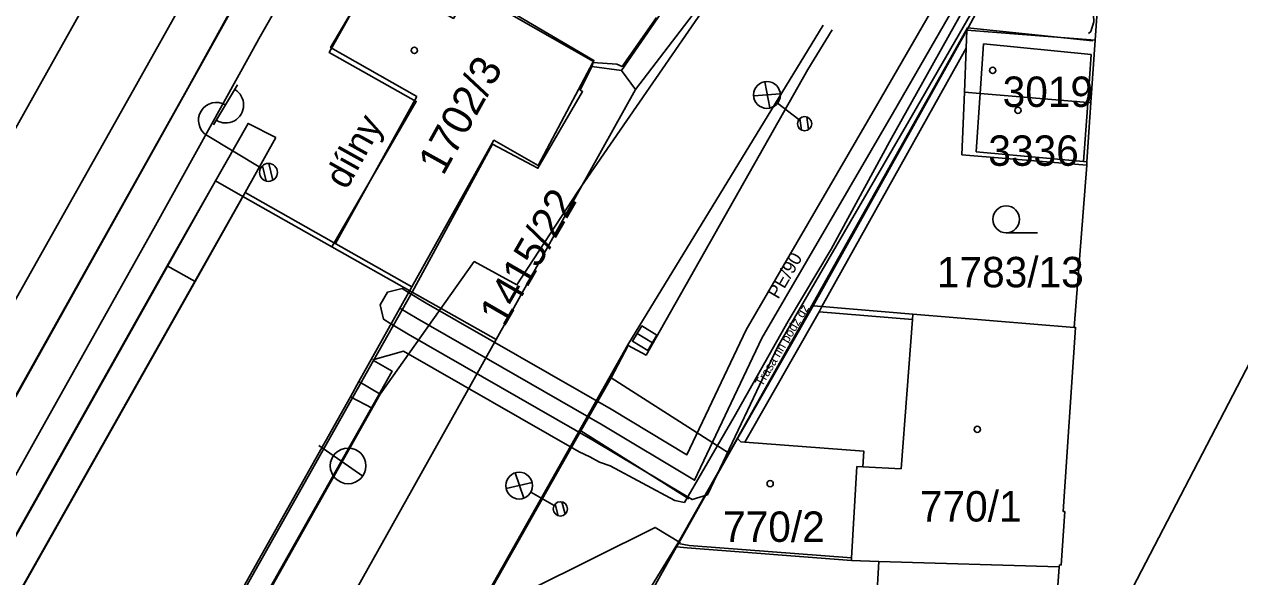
# Model space of a CAD drawing. Extents: x -781083 to -763634, y -1029516 to -1022695.
# Drawn here: x -765121 to -765053, y -1024152.2 to -1024121.4 of the extents above; entities that cross this region are included whole.
import ezdxf

# ---------------------------------------------------------------- set-up
doc = ezdxf.new("R2010")
doc.units = 0
for name, color, linetype in [('CETIN_nezaměřený', 7, 'Continuous'), ('GasNet_ochr. pásmo', 7, 'Continuous'), ('GasNet_plyn NTL', 7, 'Continuous'), ('Hranice parcel', 7, 'Continuous'), ('Parcelní čísla', 7, 'Continuous'), ('PS120111-MOK', 7, 'Continuous'), ('PS_12-01-10_Kabelizace_nove_kabelizace', 7, 'Continuous'), ('SO128401_EOV_trasa', 7, 'Continuous'), ('Vnitřní kresba', 7, 'Continuous'), ('Vrstva 1', 7, 'Continuous'), ('Vrstva 12', 7, 'Continuous'), ('Vrstva 16', 7, 'Continuous'), ('Vrstva 17', 7, 'Continuous'), ('Vrstva 23', 7, 'Continuous'), ('Vrstva 25', 7, 'Continuous'), ('Vrstva 4', 7, 'Continuous'), ('Vrstva 43', 7, 'Continuous'), ('Vrstva 51', 7, 'Continuous'), ('Značky budov', 7, 'Continuous'), ('Značky kultur', 7, 'Continuous'), ('ČD Telematika_TK', 7, 'Continuous'), ('ČEZd_NN_podzemní', 7, 'Continuous')]:
    doc.layers.add(name, color=color, linetype=linetype)

# ---------------------------------------------------------------- blocks, each defined once
blk = doc.blocks.new('4.02')
at = {"layer": 'Značky budov'}
blk.add_circle((-0.07, 0.01), 1.75, dxfattribs=at)
blk = doc.blocks.new('3.04')
at = {"layer": 'Značky kultur'}
blk.add_line((0.07, 0), (17.57, 0), dxfattribs=at)
blk.add_circle((0.07, 7.5), 7.5, dxfattribs=at)
blk = doc.blocks.new('C669_17')
at = {"layer": 'Vrstva 25'}
for p, q in [((0, 5), (0, 40)), ((6.99, 40), (33, 40)), ((-4.78, -1.46), (1.44, 4.76)), ((-2.39, -4.37), (4.38, 2.4))]:
    blk.add_line(p, q, dxfattribs=at)
blk.add_circle((0, 0), 5, dxfattribs=at)
blk.add_circle((0, 0), 5, dxfattribs=at)
for centre, start, end in [((10, 40), 359.99996, 179.99996), ((20, 39.88), 179.29739, 0.70254)]:
    blk.add_arc(centre, 10, start, end, dxfattribs=at)
blk = doc.blocks.new('C187_15')
at = {"layer": 'Vrstva 25'}
for p, q in [((-4.94, 32.07), (5.01, 20.95)), ((-4.79, 20.77), (5.05, 31.98)), ((0, 19), (0, 4)), ((-3.89, -0.8), (0.8, 3.89)), ((-1.21, -3.76), (3.79, 1.23))]:
    blk.add_line(p, q, dxfattribs=at)
for centre, radius in [((-0.03, 26.48), 7.49), ((0, 0), 4), ((0, 0), 4)]:
    blk.add_circle(centre, radius, dxfattribs=at)
blk = doc.blocks.new('C187_16')
at = {"layer": 'Vrstva 25'}
for p, q in [((-4.94, 32.08), (5, 20.95)), ((-4.79, 20.77), (5.06, 31.98)), ((-0.01, 19), (0, 4)), ((-3.89, -0.8), (0.8, 3.89)), ((-1.21, -3.77), (3.79, 1.23))]:
    blk.add_line(p, q, dxfattribs=at)
for centre, radius in [((-0.03, 26.49), 7.49), ((0, 0), 4), ((0, 0), 4)]:
    blk.add_circle(centre, radius, dxfattribs=at)
blk = doc.blocks.new('C154_1')
at = {"layer": 'Vrstva 43'}
blk.add_lwpolyline([(-5, 0), (-5, 5), (5, 5), (5, -5), (-5, -5), (-5, 0), (5, 0)], dxfattribs=at)
blk = doc.blocks.new('C138_5')
at = {"layer": 'Vrstva 43'}
blk.add_line((0, 20), (0, -9.96), dxfattribs=at)
blk.add_circle((0, 0), 9.96, dxfattribs=at)

msp = doc.modelspace()

# ---------------------------------------------------------------- linework, layer by layer
msp.add_lwpolyline([(-765336.117, -1024363.479), (-765204.05, -1024432.093), (-764769.725, -1023596.107), (-764901.792, -1023527.494)], close=True)
at = {"layer": 'CETIN_nezaměřený'}
msp.add_lwpolyline([(-765084.28, -1024150.35), (-765085.68, -1024149.48), (-765092.69, -1024152.96)], dxfattribs=at)
at = {"layer": 'GasNet_ochr. pásmo'}
msp.add_lwpolyline([(-765066.386, -1024117.927), (-765071.495, -1024126.782), (-765078.835, -1024139.367), (-765082.576, -1024147.268), (-765082.766, -1024147.668), (-765083.19, -1024147.797), (-765083.613, -1024147.926), (-765083.994, -1024147.698), (-765089.166, -1024144.603), (-765099.507, -1024138.672), (-765100.527, -1024138.056), (-765100.882, -1024137.842), (-765101.08, -1024137.038), (-765100.866, -1024136.683), (-765100.652, -1024136.328), (-765099.848, -1024136.13), (-765099.493, -1024136.344), (-765098.493, -1024136.948), (-765088.154, -1024142.877), (-765083.912, -1024145.416), (-765080.605, -1024138.433), (-765073.225, -1024125.778), (-765067.866, -1024116.49)], dxfattribs=at)
at = {"layer": 'GasNet_plyn NTL'}
msp.add_lwpolyline([(-765059.971, -1024116.723), (-765062.94, -1024116.53), (-765067, -1024116.99), (-765072.36, -1024126.28), (-765079.72, -1024138.9), (-765083.48, -1024146.84), (-765088.66, -1024143.74), (-765099, -1024137.81), (-765100.01, -1024137.2)], dxfattribs=at)
at = {"layer": 'Hranice parcel'}
for p, q in [((-765061.08, -1024122.25), (-765060.2, -1024110.47)), ((-765076.85, -1024137.1), (-765068.25, -1024121.69)), ((-765061.08, -1024122.25), (-765068.25, -1024121.69)), ((-765061.32, -1024125.74), (-765061.08, -1024122.25)), ((-765089.23, -1024123.72), (-765087.58, -1024123.95)), ((-765087.58, -1024123.95), (-765086.78, -1024125)), ((-765086.78, -1024125), (-765094.59, -1024138.97)), ((-765062.25, -1024138.3), (-765061.55, -1024129.24)), ((-765108.75, -1024130.98), (-765103.77, -1024133.8)), ((-765099.29, -1024136.33), (-765103.77, -1024133.8)), ((-765101.44, -1024140.15), (-765099.29, -1024136.33)), ((-765094.59, -1024138.97), (-765099.29, -1024136.33)), ((-765076.85, -1024137.1), (-765081.08, -1024144.52)), ((-765094.59, -1024138.97), (-765155.36, -1024247.61)), ((-765063.911, -1024163.18), (-765063.08, -1024151.69))]:
    msp.add_line(p, q, dxfattribs=at)
for points in [[(-765086.78, -1024125), (-765079.97, -1024116.08), (-765061.17, -1024090.13), (-765058.43, -1024085.66), (-765057.88, -1024084.94), (-765056.5, -1024083.7), (-765053.63, -1024081.82), (-765052.65, -1024081.24), (-765051.27, -1024080.3), (-765049.98, -1024079.17), (-765048.68, -1024077.23), (-765037.88, -1024078.23)], [(-765068.25, -1024121.69), (-765062.37, -1024110.84), (-765060.2, -1024110.47)], [(-765081.65, -1024115.32), (-765083.51, -1024118.03), (-765087.58, -1024123.95)], [(-765103.77, -1024133.8), (-765099.05, -1024125.67), (-765103.93, -1024122.93), (-765101.45, -1024118.51)], [(-765101.45, -1024118.51), (-765096.97, -1024121.03), (-765096.06, -1024119.5), (-765093.73, -1024120.83), (-765089.13, -1024123.44), (-765089.23, -1024123.72)], [(-765187.73, -1024334.42), (-765188.8, -1024333), (-765188.73, -1024329.7), (-765187.34, -1024321.79), (-765186.15, -1024317.88), (-765184.1, -1024312.59), (-765182.16, -1024308.4), (-765174.96, -1024294.85), (-765154.33, -1024258.05), (-765087.21, -1024139.28), (-765076.299, -1024121.401)], [(-765068.25, -1024121.69), (-765068.29, -1024122.69), (-765068.39, -1024125.16)], [(-765099.29, -1024136.33), (-765094.78, -1024128.06), (-765092.25, -1024129.41), (-765089.75, -1024125.12), (-765089.89, -1024125.04), (-765089.23, -1024123.72)], [(-765068.39, -1024125.16), (-765068.53, -1024128.65), (-765061.55, -1024129.24)], [(-765068.39, -1024125.16), (-765067.51, -1024125.23), (-765061.48, -1024125.73), (-765061.32, -1024125.74)], [(-765061.55, -1024129.24), (-765061.54, -1024129.04), (-765061.32, -1024125.74)], [(-765167.98, -1024240.28), (-765163.25, -1024232.1), (-765166.67, -1024230.28), (-765110.28, -1024130.11), (-765108.75, -1024130.98)], [(-765108.75, -1024130.98), (-765140.56, -1024187.22), (-765131.03, -1024192.61), (-765101.44, -1024140.15)], [(-765062.25, -1024138.3), (-765071.27, -1024137.56), (-765076.36, -1024137.14), (-765076.85, -1024137.1)], [(-765063.08, -1024151.69), (-765063.07, -1024151.58), (-765062.98, -1024151.59), (-765062.78, -1024148.6), (-765062.87, -1024148.59), (-765062.17, -1024138.3), (-765062.25, -1024138.3)], [(-765101.44, -1024140.15), (-765100.4, -1024140.74), (-765129.91, -1024192.98), (-765157.35, -1024241.92), (-765164.22, -1024242.38)], [(-765081.08, -1024144.52), (-765084.39, -1024150.38), (-765084.49, -1024150.57)], [(-765081.08, -1024144.52), (-765080.9, -1024144.69), (-765080.67, -1024144.71), (-765074.02, -1024145.21), (-765074.07, -1024146.09), (-765074.4, -1024146.08), (-765074.7, -1024151.18), (-765074.71, -1024151.33)], [(-765084.49, -1024150.57), (-765087.56, -1024156.04), (-765087.96, -1024156.74), (-765090.9, -1024162.29)], [(-765084.49, -1024150.57), (-765083.9, -1024150.62), (-765074.71, -1024151.33)], [(-765074.71, -1024151.33), (-765073.18, -1024151.38), (-765063.08, -1024151.69)]]:
    msp.add_lwpolyline(points, dxfattribs=at)
at = {"layer": 'PS120111-MOK'}
msp.add_lwpolyline([(-765225.805, -1024328.474), (-765227.041, -1024327.403), (-765189.607, -1024263.284), (-765167.089, -1024223.521), (-765111.836, -1024124.939), (-765108.851, -1024119.501), (-765085.73, -1024077.899), (-765081.023, -1024080.523), (-765060.822, -1024044.042), (-765057.835, -1024038.647), (-765021.888, -1023965.037), (-765009.529, -1023945.01), (-764990.029, -1023909.994), (-764973.93, -1023884.565), (-764957.796, -1023847.878), (-764953.349, -1023837.037), (-764952.504, -1023834.976), (-764951.393, -1023835.06)], dxfattribs=at)
at = {"layer": 'PS_12-01-10_Kabelizace_nove_kabelizace'}
msp.add_lwpolyline([(-765057.835, -1024038.647), (-765081.023, -1024080.523), (-765085.73, -1024077.899), (-765108.851, -1024119.501), (-765111.836, -1024124.939), (-765167.089, -1024223.521), (-765189.607, -1024263.284)], dxfattribs=at)
at = {"layer": 'SO128401_EOV_trasa'}
msp.add_lwpolyline([(-765111.624, -1024019.292), (-765109.87, -1024016.203), (-765060.824, -1024044.045), (-765060.824, -1024044.045), (-765081.023, -1024080.523), (-765081.023, -1024080.523), (-765085.73, -1024077.899), (-765108.851, -1024119.501), (-765111.836, -1024124.939), (-765167.089, -1024223.521), (-765176.711, -1024240.445), (-765189.607, -1024263.284), (-765189.607, -1024263.284), (-765225.916, -1024325.475), (-765224.46, -1024326.168)], dxfattribs=at)
at = {"layer": 'Vnitřní kresba'}
for p, q in [((-765067.32, -1024122.46), (-765067.51, -1024125.23)), ((-765061.29, -1024123.04), (-765067.32, -1024122.46)), ((-765068.29, -1024122.69), (-765076.36, -1024137.14)), ((-765061.29, -1024123.04), (-765061.48, -1024125.73)), ((-765067.53, -1024125.47), (-765067.74, -1024128.48)), ((-765067.51, -1024125.23), (-765067.53, -1024125.47)), ((-765061.48, -1024125.73), (-765061.5, -1024126.03)), ((-765061.73, -1024129.02), (-765061.5, -1024126.03)), ((-765067.74, -1024128.48), (-765061.73, -1024129.02)), ((-765061.73, -1024129.02), (-765061.54, -1024129.04)), ((-765080.67, -1024144.71), (-765076.52, -1024137.43)), ((-765076.52, -1024137.43), (-765076.36, -1024137.14)), ((-765076.52, -1024137.43), (-765071.29, -1024137.86)), ((-765071.29, -1024137.86), (-765071.93, -1024146.2)), ((-765071.29, -1024137.86), (-765071.27, -1024137.56)), ((-765074.07, -1024146.09), (-765071.93, -1024146.2)), ((-765084.39, -1024150.38), (-765083.79, -1024150.49)), ((-765083.79, -1024150.49), (-765074.7, -1024151.18)), ((-765073.31, -1024153.66), (-765073.18, -1024151.38))]:
    msp.add_line(p, q, dxfattribs=at)
at = {"layer": 'Vrstva 1'}
for points in [[(-765132.595, -1024166.323), (-765129.154, -1024160.282), (-765120.123, -1024144.179), (-765113.641, -1024132.601), (-765108.378, -1024123.125), (-765107.852, -1024122.175), (-765106.668, -1024120.081), (-765061.822, -1024040.141), (-765060.629, -1024038.009), (-765057.197, -1024031.875), (-765051.942, -1024022.391), (-765050.753, -1024020.205), (-765046.155, -1024011.44), (-765043.134, -1024005.303), (-765039.745, -1023997.951), (-765035.047, -1023987.211), (-765027.653, -1023970.046)], [(-765138.578, -1024157.675), (-765133.719, -1024149), (-765131.846, -1024145.662), (-765126.088, -1024135.402), (-765117.89, -1024120.799), (-765116.125, -1024117.657), (-765114.927, -1024115.52), (-765098.436, -1024086.158), (-765092.138, -1024074.961), (-765090.925, -1024072.798), (-765083.437, -1024059.463), (-765075.468, -1024045.285), (-765069.982, -1024035.533), (-765068.774, -1024033.384), (-765060.064, -1024017.884), (-765058.869, -1024015.756), (-765052.709, -1024004.781), (-765046.025, -1023992.89)], [(-765173.904, -1024229.916), (-765173.254, -1024228.763), (-765165.873, -1024215.668), (-765157.715, -1024201.193), (-765150.799, -1024188.931), (-765144.602, -1024177.925), (-765137.347, -1024165.014), (-765128.994, -1024150.127), (-765120.916, -1024135.756), (-765114.604, -1024124.554), (-765112.054, -1024120.015), (-765110.861, -1024117.895), (-765104.54, -1024106.641), (-765100.051, -1024098.661), (-765087.977, -1024077.275), (-765086.765, -1024075.13), (-765078.232, -1024059.989), (-765070.151, -1024045.656), (-765065.795, -1024037.884), (-765064.623, -1024035.796), (-765055.87, -1024020.2), (-765054.667, -1024018.056), (-765047.51, -1024005.326), (-765040.997, -1023993.749)]]:
    msp.add_lwpolyline(points, dxfattribs=at)
at = {"layer": 'Vrstva 12'}
msp.add_line((-765129.909, -1024193.174), (-765101.523, -1024142.812), dxfattribs=at)
for points in [[(-765106.902, -1024127.68), (-765108.456, -1024126.9), (-765112.98, -1024134.86)], [(-765108.628, -1024130.762), (-765106.902, -1024127.68)], [(-765141.624, -1024185.717), (-765112.98, -1024134.86), (-765111.428, -1024135.738)], [(-765129.912, -1024193.175), (-765101.078, -1024142.03)]]:
    msp.add_lwpolyline(points, dxfattribs=at)
at = {"layer": 'Vrstva 16'}
for points in [[(-765088.157, -1024141.115), (-765081.581, -1024145.317)], [(-765089.839, -1024144.091), (-765083.8, -1024147.875)]]:
    msp.add_lwpolyline(points, dxfattribs=at)
at = {"layer": 'Vrstva 17'}
for points in [[(-765085.622, -1024120.988), (-765087.531, -1024123.71), (-765087.838, -1024123.58), (-765089.176, -1024123.497)], [(-765081.063, -1024144.455), (-765068.214, -1024121.555)], [(-765068.214, -1024121.555), (-765061.202, -1024122.275)], [(-765087.248, -1024154.986), (-765084.389, -1024150.312)]]:
    msp.add_lwpolyline(points, dxfattribs=at)
at = {"layer": 'Vrstva 23'}
msp.add_line((-765103.577, -1024133.613), (-765099.014, -1024125.403), dxfattribs=at)
for points in [[(-765099.705, -1024115.619), (-765101.29, -1024118.309), (-765103.846, -1024122.664), (-765099.014, -1024125.403)], [(-765101.29, -1024118.309), (-765096.893, -1024120.893), (-765095.981, -1024119.341), (-765089.11, -1024123.379), (-765089.176, -1024123.497)], [(-765092.242, -1024129.247), (-765089.176, -1024123.497)], [(-765099.302, -1024136.026), (-765094.709, -1024127.845), (-765092.242, -1024129.247)], [(-765131.025, -1024192.348), (-765102.728, -1024142.173), (-765102.267, -1024141.33), (-765099.302, -1024136.026), (-765108.628, -1024130.762), (-765111.428, -1024135.738), (-765140.397, -1024186.963)], [(-765084.389, -1024150.312), (-765081.063, -1024144.455)]]:
    msp.add_lwpolyline(points, dxfattribs=at)
at = {"layer": 'Vrstva 4'}
msp.add_line((-765107.852, -1024122.175), (-765106.668, -1024120.081), dxfattribs=at)
at = {"layer": 'Vrstva 51'}
for points in [[(-765093.435, -1024135.919), (-765090.015, -1024130.713), (-765079.996, -1024116.187), (-765073.305, -1024106.735)], [(-765089.839, -1024144.091), (-765088.157, -1024141.115), (-765087.205, -1024139.309), (-765086.197, -1024139.844), (-765077.149, -1024123.881), (-765075.796, -1024121.663)], [(-765101.078, -1024142.03), (-765095.805, -1024134.621), (-765093.435, -1024135.919)], [(-765102.267, -1024141.33), (-765101.078, -1024142.03), (-765101.523, -1024142.812), (-765102.728, -1024142.173), (-765102.267, -1024141.33)], [(-765103.871, -1024168.772), (-765098.771, -1024159.829), (-765098.297, -1024158.91), (-765096.088, -1024155.111), (-765089.839, -1024144.091)]]:
    msp.add_lwpolyline(points, dxfattribs=at)
at = {"layer": 'ČD Telematika_TK'}
msp.add_lwpolyline([(-765257.028, -1024404.569), (-765256.037, -1024398.213), (-765249.421, -1024374.188), (-765226.425, -1024328.292), (-765185.224, -1024255.545), (-765167.149, -1024223.486), (-765171.928, -1024220.746), (-765141.483, -1024166.52), (-765136.718, -1024169.454), (-765086.954, -1024080.425), (-765063.726, -1024094.284), (-765054.277, -1024080.444), (-765052.94, -1024078.307), (-765049.809, -1024079.983), (-765033.351, -1024048.633), (-765033.134, -1024014.623), (-765034.915, -1024000.619), (-765019.65, -1023968.646), (-765007.996, -1023946.352)], dxfattribs=at)
at = {"layer": 'ČEZd_NN_podzemní'}
msp.add_lwpolyline([(-765061.445, -1024121.871), (-765061.317, -1024121.754), (-765061.157, -1024121.215), (-765061.233, -1024119.594), (-765061.609, -1024119.345), (-765063.53, -1024118.916), (-765066.659, -1024117.72), (-765066.955, -1024117.845), (-765072.472, -1024127.718), (-765075.846, -1024133.92), (-765078.254, -1024137.947), (-765081.276, -1024143.303), (-765084.055, -1024148.087), (-765084.592, -1024147.972), (-765088.213, -1024146.041), (-765088.799, -1024145.839), (-765089.335, -1024145.54), (-765089.946, -1024145.251), (-765099.771, -1024139.63), (-765101.49, -1024140.116)], dxfattribs=at)

# ---------------------------------------------------------------- block references
at = {"layer": 'Vrstva 25'}
for name, p, xscale, yscale, rotation in [('C669_17', (-765107.32, -1024129.638), 0.1, 0.10000000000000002, 59.02830565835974), ('C187_16', (-765077.329, -1024126.918), 0.09999999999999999, 0.09999999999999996, 52.559646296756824), ('C187_15', (-765090.989, -1024148.447), 0.09999999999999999, 0.09999999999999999, 60.492343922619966)]:
    msp.add_blockref(name, p, dxfattribs=dict(at, xscale=xscale, yscale=yscale, rotation=rotation))
at = {"layer": 'Vrstva 43'}
for name, p, xscale, yscale, rotation in [('C154_1', (-765086.272, -1024138.908), 0.09999999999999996, 0.09999999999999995, -31.010565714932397), ('C138_5', (-765102.865, -1024146.041), 0.09999999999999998, 0.09999999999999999, 55.1337113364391)]:
    msp.add_blockref(name, p, dxfattribs=dict(at, xscale=xscale, yscale=yscale, rotation=rotation))
at = {"layer": 'Značky budov', "xscale": 0.1, "yscale": 0.10000000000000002}
for p in [(-765099.15, -1024122.82), (-765066.8, -1024123.94), (-765065.39, -1024126.17), (-765067.66, -1024144), (-765079.25, -1024147.03)]:
    msp.add_blockref('4.02', p, dxfattribs=at)
at = {"layer": 'Značky kultur', "xscale": 0.1, "yscale": 0.10000000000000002}
msp.add_blockref('3.04', (-765066.06, -1024133.01), dxfattribs=at)

# ---------------------------------------------------------------- texts
at = {"layer": 'GasNet_plyn NTL'}
msp.add_text('PE/90', height=0.75, rotation=59.74921, dxfattribs=at).set_placement((-765078.804, -1024136.761))
at = {"layer": 'Parcelní čísla'}
for s, rotation, p in [('1702/3', 61, (-765097.546, -1024129.872)), ('1415/22', 60, (-765094.133, -1024138.335))]:
    msp.add_text(s, height=1.7, rotation=rotation, dxfattribs=at).set_placement(p)
for s, p in [('3019', (-765066.25, -1024125.98)), ('3336', (-765067.05, -1024129.27)), ('1783/13', (-765069.93, -1024136.06)), ('770/1', (-765070.88, -1024149.15)), ('770/2', (-765081.89, -1024150.29))]:
    msp.add_text(s, height=1.7, dxfattribs=at).set_placement(p)
at = {"layer": 'Vrstva 23'}
msp.add_text('dílny', height=1.5, rotation=60.93532, dxfattribs=at).set_placement((-765102.944, -1024130.656))
at = {"layer": 'ČEZd_NN_podzemní'}
msp.add_text('Trasa nn podz gz', height=0.5, rotation=59.12211, dxfattribs=at).set_placement((-765079.705, -1024141.639))

doc.saveas('drawing.dxf')
